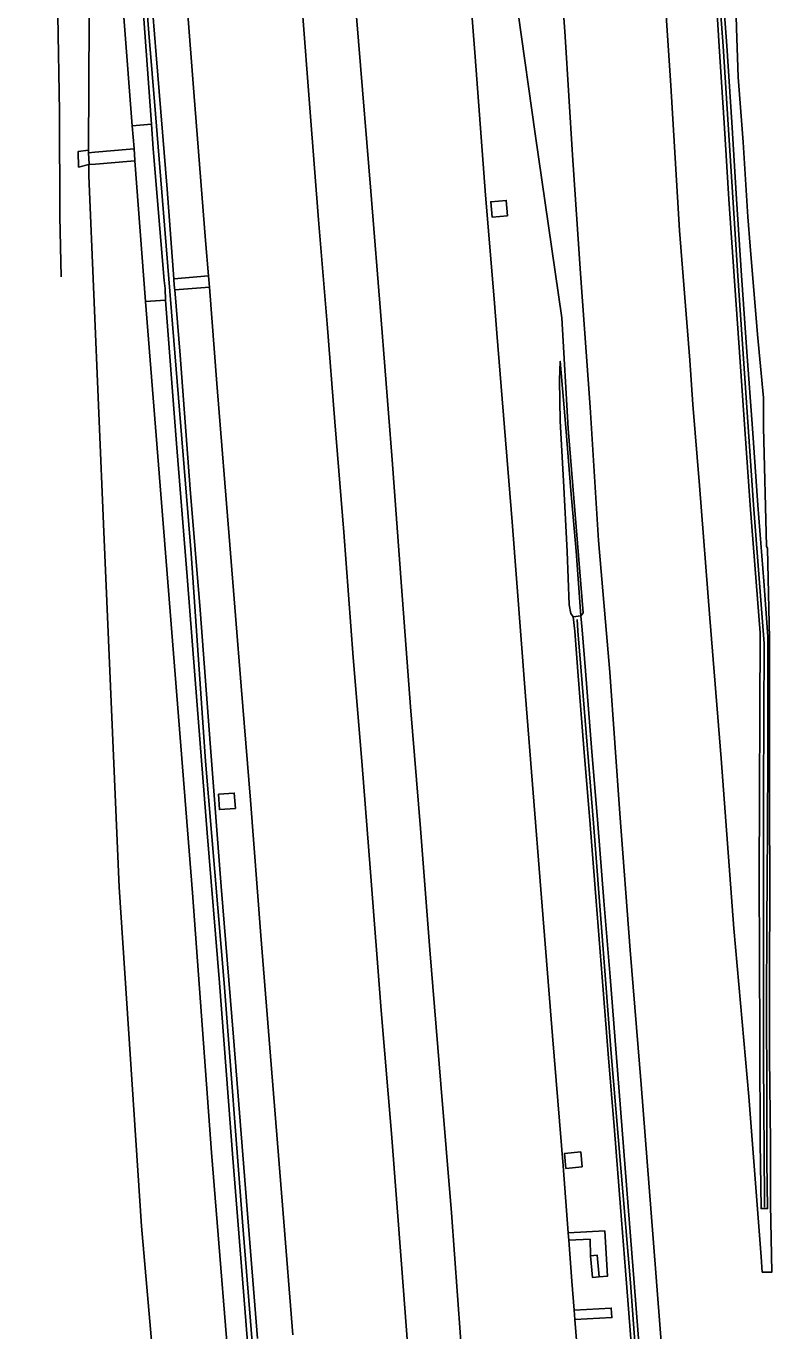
# Model space of a CAD drawing. Extents: x 157692 to 159670, y 381454 to 383289.
# Drawn here: x 157779.9 to 157858.1, y 382049.3 to 382186.1 of the extents above; entities that cross this region are included whole.
import ezdxf

# ---------------------------------------------------------------- set-up
doc = ezdxf.new("R2010")
doc.units = 0
for name, color, linetype in [('IMGEO_Berm_groen', 7, 'Continuous'), ('IMGEO_Geluidsscherm', 7, 'Continuous'), ('IMGEO_Muur', 7, 'Continuous'), ('IMGEO_Rijbaan_autosnelweg', 7, 'Continuous'), ('IMGEO_Rijbaan_autoweg', 7, 'Continuous'), ('IMGEO_Terreindeel_open', 7, 'Continuous'), ('IMGEO_Voetpad_op_trap', 7, 'Continuous')]:
    doc.layers.add(name, color=color, linetype=linetype)

msp = doc.modelspace()

# ---------------------------------------------------------------- linework, layer by layer
at = {"layer": 'IMGEO_Berm_groen'}
for points in [[(157791.02, 382175.62), (157788.46, 382208.91), (157786.57, 382238.88), (157782.91, 382259.94)], [(157786.43, 382173.04), (157786.51, 382186.81), (157785.67, 382210.62), (157784.44, 382236.43), (157782.34, 382258.24)], [(157828.58, 382223.02), (157828.88, 382219.13), (157830.43, 382204.41), (157831.49, 382187.43), (157833.26, 382174.78), (157836.05, 382155.49), (157836.74, 382143.88), (157838.29, 382124.56), (157838.07, 382124.23)], [(157793.02, 382175.77), (157791.02, 382175.62)], [(157791.2, 382173.18), (157791.2, 382173.23), (157791.02, 382175.62)], [(157786.46, 382171.54), (157785.38, 382171.29), (157785.33, 382172.9), (157786.43, 382173.04)], [(157786.43, 382173.04), (157786.44, 382172.77)], [(157786.46, 382171.54), (157786.45, 382170.38), (157788.04, 382133.06), (157789.66, 382095.79), (157791.99, 382060.27), (157794.43, 382032.27), (157795.89, 382012.99), (157797.41, 381991.95)], [(157792.41, 382157.18), (157791.3, 382171.95)], [(157830.38, 382166.19), (157830.24, 382167.79), (157828.61, 382167.65), (157828.75, 382166.05), (157830.38, 382166.19)], [(157799, 382159.89), (157795.38, 382159.58)], [(157795.47, 382158.4), (157799.1, 382158.7)], [(157792.41, 382157.18), (157794.51, 382157.34)], [(157811.18, 381919.93), (157809, 381947.38), (157806.55, 381976.31), (157804.25, 382007.56), (157801.66, 382039.07), (157799.34, 382067.99), (157797.35, 382095.19), (157794.8, 382126.9), (157792.41, 382157.18)], [(157838.07, 382124.23), (157837.57, 382131.01), (157837, 382137.38), (157836.49, 382143.97), (157835.9, 382150.93), (157835.81, 382148.93), (157835.89, 382144.66), (157836.24, 382138.39), (157836.63, 382131), (157836.82, 382125.41), (157837.01, 382124.49), (157837.26, 382124.13)], [(157800.05, 382105.55), (157800.15, 382103.94), (157801.83, 382104.05), (157801.72, 382105.66), (157800.05, 382105.55)], [(157838.2, 382066.47), (157838.05, 382068.04), (157836.35, 382067.89), (157836.49, 382066.31), (157838.2, 382066.47)], [(157839.98, 382054.96), (157840.84, 382055.02), (157840.57, 382059.77), (157836.73, 382059.57)], [(157836.79, 382058.79), (157839.03, 382058.9), (157839.06, 382057.17)], [(157839.06, 382057.17), (157839.27, 382054.89), (157839.98, 382054.96)], [(157837.43, 382050.48), (157841.31, 382050.69), (157841.25, 382051.68), (157837.35, 382051.47)]]:
    msp.add_lwpolyline(points, dxfattribs=at)
at = {"layer": 'IMGEO_Geluidsscherm'}
for points in [[(157847.21, 382258.62), (157848.79, 382240.11), (157852.97, 382183.97)], [(157792.76, 382185.33), (157792, 382195.33), (157791.08, 382206.7), (157790.32, 382216.68), (157789.16, 382230.76), (157788.07, 382243.72), (157787.09, 382255.5)], [(157814.14, 381915.33), (157812.6, 381934.43), (157811.05, 381954.35), (157809.46, 381974.31), (157807.67, 381997.3), (157806.33, 382014.79), (157804.4, 382038.14), (157802.59, 382060.73), (157800.65, 382085.74), (157798.68, 382109.01), (157797.2, 382130.76), (157795.12, 382156.1), (157793.45, 382176.86), (157792.76, 382185.33)], [(157857.29, 382121.33), (157856.18, 382135.88), (157854.54, 382159.9), (157852.97, 382183.97)], [(157837.69, 382123.86), (157837.75, 382122.67), (157838.1, 382118.43), (157839.39, 382102.5), (157841.25, 382078.36), (157843.27, 382054.32), (157844.65, 382035.23), (157846.39, 382013.34), (157848.36, 381988.56), (157850.31, 381964.26), (157852.78, 381933.94), (157854.03, 381918.2)], [(157857.29, 382121.33), (157857.23, 382105.82), (157857.21, 382091.1), (157857.2, 382077.58), (157857.33, 382063.07), (157857.33, 382062.24)]]:
    msp.add_lwpolyline(points, dxfattribs=at)
at = {"layer": 'IMGEO_Muur'}
for points in [[(157795.38, 382159.58), (157794.66, 382168.98), (157793.51, 382183.04), (157793.18, 382187.38), (157791.8, 382204.31), (157790.58, 382219.29), (157789.22, 382236.16), (157788.29, 382247.07), (157786.99, 382261.21)], [(157786.64, 382254.09), (157787.29, 382246.98), (157788.23, 382236.08), (157789.58, 382219.21), (157790.8, 382204.23), (157792.18, 382187.3), (157793.02, 382175.77)], [(157852.06, 382192.01), (157852.58, 382183.94), (157853.1, 382175.93), (157853.58, 382167.92), (157854.13, 382159.86), (157854.69, 382151.87), (157855.26, 382143.81), (157855.83, 382135.86), (157856.46, 382127.81), (157856.85, 382122.47), (157856.83, 382114.1), (157856.78, 382105.6), (157856.76, 382096.6), (157856.81, 382088.72), (157856.82, 382079.55), (157856.86, 382069.08), (157856.96, 382062.1), (157857.65, 382062.11), (157857.58, 382067.05), (157857.57, 382073.91), (157857.53, 382083.64), (157857.58, 382091.87), (157857.65, 382101.72), (157857.68, 382109.7), (157857.67, 382116.83), (157857.67, 382122.06), (157857.25, 382127.89), (157856.63, 382135.85), (157856.05, 382143.89), (157855.48, 382151.9), (157854.92, 382159.92), (157854.39, 382167.93), (157853.88, 382175.99), (157853.37, 382184), (157849.19, 382240.14)], [(157794.51, 382157.34), (157794.46, 382158.55), (157794.36, 382159.39), (157793.22, 382173.19), (157793.02, 382175.77)], [(157795.38, 382159.58), (157795.39, 382159.41), (157795.46, 382158.6), (157795.47, 382158.4)], [(157804.14, 382048.49), (157803.07, 382062), (157801.64, 382080.09), (157800.35, 382095.88), (157799.21, 382110.45), (157798.12, 382124.88), (157797.08, 382137.53), (157796.03, 382151.56), (157795.47, 382158.4)], [(157794.51, 382157.34), (157795.67, 382142.31), (157796.78, 382128.37), (157797.82, 382114.89), (157798.88, 382101.51), (157800.16, 382085.76), (157801.56, 382067.41), (157802.83, 382051.68), (157803.93, 382037.43), (157805.19, 382021.77), (157806.55, 382004.52), (157807.94, 381987.16), (157809.24, 381970.42), (157810.37, 381956.37), (157811.52, 381941.7), (157812.46, 381929.72), (157813.41, 381917.55)], [(157837.26, 382124.13), (157838.07, 382124.23)], [(157837.26, 382124.13), (157837.44, 382122.64), (157837.74, 382118.42), (157838.38, 382110.37), (157839.05, 382102.36), (157839.68, 382094.33), (157840.29, 382086.36), (157840.92, 382078.33), (157841.59, 382070.3), (157842.23, 382062.27), (157842.85, 382054.3), (157843.47, 382046.21)], [(157851.92, 381950.11), (157851.26, 381958.12), (157850.61, 381966.15), (157849.94, 381974.16), (157849.27, 381982.21), (157848.68, 381990.22), (157848.07, 381998.21), (157847.42, 382006.24), (157846.79, 382014.23), (157846.15, 382022.26), (157845.52, 382030.25), (157844.91, 382038.3), (157844.28, 382046.27), (157843.65, 382054.33), (157843.02, 382062.34), (157842.39, 382070.37), (157841.76, 382078.4), (157841.12, 382086.41), (157840.48, 382094.38), (157839.84, 382102.43), (157839.19, 382110.44), (157838.54, 382118.47), (157838.21, 382122.79), (157838.07, 382124.23)]]:
    msp.add_lwpolyline(points, dxfattribs=at)
at = {"layer": 'IMGEO_Rijbaan_autosnelweg'}
for points in [[(157799, 382159.89), (157798.71, 382163.59), (157797.49, 382179.14), (157796.79, 382188.17), (157795.58, 382202.77), (157794.75, 382212.61), (157793.34, 382229.98), (157792.46, 382240.81), (157791.63, 382250.21)], [(157836.73, 382059.57), (157836.2, 382066.59), (157835.08, 382080.21), (157833.86, 382095.57), (157832.27, 382115.81), (157830.86, 382134.1), (157829.24, 382153.89), (157828.96, 382157.47), (157828.05, 382168.33), (157826.98, 382182.85), (157826.45, 382189.61), (157825.05, 382208.26), (157824.27, 382218.61), (157823.92, 382222.59)], [(157808.8, 382188.43), (157809.67, 382177.03), (157810.55, 382165.76), (157811.46, 382154.84), (157812.25, 382144.59), (157813.2, 382133.01), (157814.18, 382119.86), (157815.09, 382109), (157815.99, 382097.38), (157817.13, 382082.87), (157818.19, 382069.97), (157819.29, 382055.82), (157820.05, 382045.67), (157821.22, 382031.43), (157822.41, 382016.36), (157823.44, 382003.16), (157824.12, 381994.64), (157825.01, 381983.14), (157826.18, 381968.08), (157827.17, 381956.01), (157828.16, 381943.68), (157829.35, 381928.99)], [(157834.66, 381932.98), (157833.77, 381943.54), (157832.85, 381955.06), (157831.8, 381968.26), (157830.87, 381980.13), (157829.75, 381994.21), (157828.8, 382006.62), (157827.61, 382021.38), (157826.55, 382034.24), (157825.44, 382048.67), (157824.48, 382061.68), (157823.38, 382075.15), (157822.24, 382089.23), (157821.24, 382101.95), (157820.19, 382114.71), (157819.25, 382127.33), (157818.26, 382140.58), (157817.13, 382155.28), (157816.02, 382168.77), (157814.74, 382184.48), (157814.39, 382188.72)], [(157799.1, 382158.7), (157799, 382159.89)], [(157807.86, 382048.86), (157806.83, 382061.6), (157805.59, 382077.22), (157804.51, 382090.75), (157803.4, 382104.93), (157802.44, 382116.86), (157801.26, 382131.7), (157799.89, 382148.59), (157799.1, 382158.7)], [(157836.73, 382059.57), (157836.79, 382058.79)], [(157837.35, 382051.47), (157837.11, 382054.5), (157836.79, 382058.79)], [(157837.35, 382051.47), (157837.43, 382050.48)], [(157846.34, 381937.97), (157845.13, 381954.1), (157843.87, 381969.7), (157842.19, 381990.36), (157840.47, 382011.92), (157838.88, 382032.35), (157837.43, 382050.48)]]:
    msp.add_lwpolyline(points, dxfattribs=at)
at = {"layer": 'IMGEO_Rijbaan_autoweg'}
for points in [[(157779.88, 382259.8), (157780.4, 382251.83), (157780.86, 382243.76), (157781.35, 382234.08), (157781.63, 382227.43), (157781.96, 382220.2), (157782.3, 382213.45), (157782.58, 382206.22), (157782.86, 382202.71), (157783.11, 382198.24), (157783.25, 382191.87), (157783.2, 382187.19), (157783.38, 382177.12), (157783.43, 382166.09), (157783.56, 382159.77)], [(157831.82, 382245.36), (157832.77, 382231.27), (157833.75, 382218.82), (157834.38, 382213.16), (157835.22, 382200.47), (157836.06, 382189.96), (157836.41, 382184.98), (157837.2, 382172.52), (157838.04, 382160.12), (157839.03, 382146.11), (157839.92, 382132.14), (157841.1, 382118.34), (157842.15, 382103.52), (157843.22, 382089.19), (157844.4, 382075.13), (157845.63, 382058.98), (157846.76, 382044.55), (157848.22, 382027.21), (157849.29, 382013.14), (157850.45, 381997.1), (157851.66, 381982.88), (157852.89, 381967.02), (157853.87, 381954.07), (157854.77, 381943.17)], [(157854.17, 382193.72), (157854.37, 382185.85), (157854.55, 382180.71), (157855.09, 382173.91), (157855.58, 382166.08), (157855.81, 382162.99), (157856.6, 382153.72), (157857.21, 382147.08), (157857.23, 382143.98), (157857.52, 382131.54), (157857.64, 382131.31), (157857.83, 382121.86), (157857.84, 382113.14), (157857.84, 382104.61), (157857.87, 382095.77), (157857.85, 382086.5), (157857.86, 382077.99), (157857.94, 382069.04), (157857.96, 382062.52), (157858.1, 382055.46), (157857.09, 382055.46), (157856.96, 382057.05), (157855.67, 382073.84), (157854.11, 382091.46), (157852.77, 382109.3), (157851.6, 382124.01), (157850.49, 382137.91), (157849.82, 382146.41), (157849.48, 382151.05), (157848.39, 382164.63), (157847.5, 382179.84), (157846.81, 382190.34)]]:
    msp.add_lwpolyline(points, dxfattribs=at)
at = {"layer": 'IMGEO_Terreindeel_open'}
msp.add_lwpolyline([(157839.06, 382057.17), (157839.77, 382057.24), (157839.98, 382054.96)], dxfattribs=at)
at = {"layer": 'IMGEO_Voetpad_op_trap'}
for points in [[(157791.2, 382173.18), (157790.78, 382173.15), (157787.1, 382172.83), (157786.44, 382172.77)], [(157791.3, 382171.95), (157791.29, 382172), (157791.2, 382173.18)], [(157786.44, 382172.77), (157786.48, 382171.59), (157786.46, 382171.54)], [(157791.3, 382171.95), (157790.87, 382171.91), (157787.16, 382171.6), (157786.46, 382171.54)]]:
    msp.add_lwpolyline(points, dxfattribs=at)

doc.saveas('drawing.dxf')
